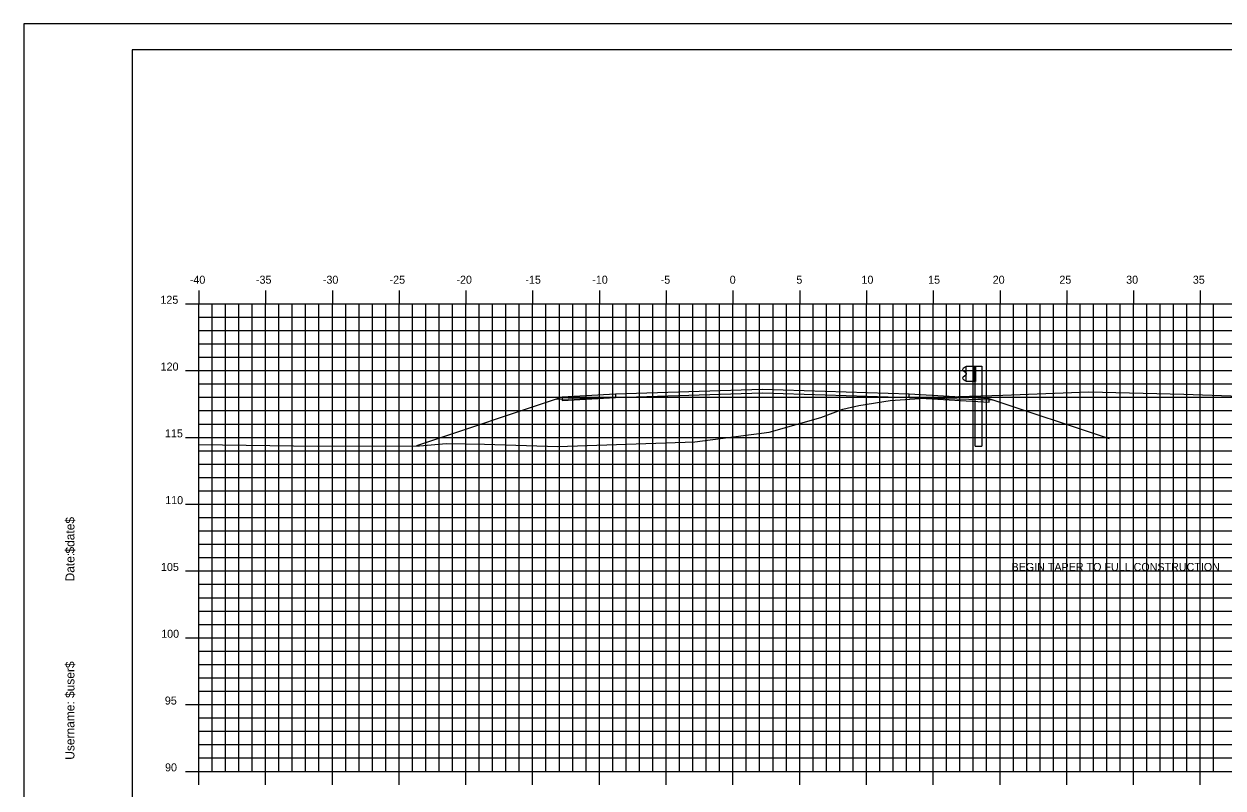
# Model space of a CAD drawing. Extents: x 850598 to 870284, y 366541 to 366651.
# Drawn here: x 851484.8 to 851574.6, y 366594 to 366651.2 of the extents above; entities that cross this region are included whole.
import ezdxf

# ---------------------------------------------------------------- set-up
doc = ezdxf.new("R2010")
doc.units = 0
for name, color, linetype in [('BORDER', 7, 'Continuous'), ('D_Guardrail_Beam_Rt', 7, 'Continuous'), ('H_V ANNOTATION', 7, 'Continuous'), ('MAJOR', 7, 'Continuous'), ('MINOR', 7, 'Continuous'), ('PLOT BOUNDARY', 7, 'Continuous'), ('S_Roadway_Centerline', 7, 'Continuous'), ('TEMPLATE', 7, 'Continuous')]:
    doc.layers.add(name, color=color, linetype=linetype)

msp = doc.modelspace()

# ---------------------------------------------------------------- linework, layer by layer
at = {"layer": 'BORDER'}
for p, q in [((851652.923, 366649.225), (851492.923, 366649.225)), ((851492.923, 366649.225), (851492.923, 366544.225))]:
    msp.add_line(p, q, dxfattribs=at)
at = {"layer": 'D_Guardrail_Beam_Rt'}
for p, q in [((851555.304, 366625.468), (851555.16, 366625.368)), ((851555.16, 366625.225), (851555.356, 366625.089)), ((851555.394, 366625.488), (851555.321, 366625.475)), ((851555.394, 366625.562), (851556.081, 366625.562)), ((851555.394, 366624.395), (851555.394, 366625.562)), ((851555.915, 366625.562), (851555.915, 366624.395)), ((851556.019, 366625.562), (851556.019, 366624.395)), ((851556.081, 366625.562), (851556.552, 366625.562)), ((851556.081, 366625.562), (851556.081, 366624.395)), ((851556.552, 366625.562), (851556.552, 366619.562)), ((851555.356, 366624.869), (851555.16, 366624.733)), ((851555.16, 366624.59), (851555.304, 366624.49)), ((851555.321, 366624.483), (851555.394, 366624.47)), ((851555.39, 366625.024), (851555.39, 366624.933)), ((851556.081, 366624.395), (851555.394, 366624.395)), ((851556.061, 366619.562), (851556.061, 366624.395)), ((851556.061, 366619.562), (851556.552, 366619.562))]:
    msp.add_line(p, q, dxfattribs=at)
for centre, major_axis, start_param, end_param in [((851555.211, 366625.296), (-0.0877, 0), 5.323254, 7.243116), ((851555.328, 366625.434), (-0.0417, 0), 4.886922, 5.323254), ((851555.211, 366624.661), (-0.0877, 0), 5.323254, 7.243116), ((851555.328, 366624.524), (-0.0417, 0), 0.959931, 1.396263), ((851555.311, 366625.024), (0.0789, 0), 0, 0.959931), ((851555.311, 366624.933), (0.0789, 0), 5.323254, 6.283185)]:
    msp.add_ellipse(centre, major_axis=major_axis, ratio=0.995501, start_param=start_param, end_param=end_param, dxfattribs=at)
at = {"layer": 'MAJOR'}
for p, q in [((851497.923, 366631.227), (851497.923, 366630.225)), ((851497.923, 366631.227), (851497.923, 366630.225)), ((851502.923, 366631.227), (851502.923, 366630.225)), ((851502.923, 366631.227), (851502.923, 366630.225)), ((851507.923, 366631.227), (851507.923, 366630.225)), ((851507.923, 366631.227), (851507.923, 366630.225)), ((851512.923, 366631.227), (851512.923, 366630.225)), ((851512.923, 366631.227), (851512.923, 366630.225)), ((851517.923, 366631.227), (851517.923, 366630.225)), ((851517.923, 366631.227), (851517.923, 366630.225)), ((851522.923, 366631.227), (851522.923, 366630.225)), ((851522.923, 366631.227), (851522.923, 366630.225)), ((851527.923, 366631.227), (851527.923, 366630.225)), ((851527.923, 366631.227), (851527.923, 366630.225)), ((851532.923, 366631.227), (851532.923, 366630.225)), ((851532.923, 366631.227), (851532.923, 366630.225)), ((851537.923, 366631.227), (851537.923, 366630.225)), ((851537.923, 366631.227), (851537.923, 366630.225)), ((851542.923, 366631.227), (851542.923, 366630.225)), ((851542.923, 366631.227), (851542.923, 366630.225)), ((851547.923, 366631.227), (851547.923, 366630.225)), ((851547.923, 366631.227), (851547.923, 366630.225)), ((851552.923, 366631.227), (851552.923, 366630.225)), ((851552.923, 366631.227), (851552.923, 366630.225)), ((851557.923, 366631.227), (851557.923, 366630.225)), ((851557.923, 366631.227), (851557.923, 366630.225)), ((851562.923, 366631.227), (851562.923, 366630.225)), ((851562.923, 366631.227), (851562.923, 366630.225)), ((851567.923, 366631.227), (851567.923, 366630.225)), ((851567.923, 366631.227), (851567.923, 366630.225)), ((851572.923, 366631.227), (851572.923, 366630.225)), ((851572.923, 366631.227), (851572.923, 366630.225)), ((851496.921, 366630.225), (851497.923, 366630.225)), ((851496.921, 366630.225), (851497.923, 366630.225)), ((851497.923, 366630.225), (851637.923, 366630.225)), ((851497.923, 366595.225), (851497.923, 366630.225)), ((851497.923, 366595.225), (851497.923, 366630.225)), ((851497.923, 366630.225), (851637.923, 366630.225)), ((851497.923, 366630.225), (851637.923, 366630.225)), ((851497.923, 366595.225), (851497.923, 366630.225)), ((851497.923, 366595.225), (851497.923, 366630.225)), ((851497.923, 366630.225), (851637.923, 366630.225)), ((851502.923, 366595.225), (851502.923, 366630.225)), ((851502.923, 366595.225), (851502.923, 366630.225)), ((851507.923, 366595.225), (851507.923, 366630.225)), ((851507.923, 366595.225), (851507.923, 366630.225)), ((851512.923, 366595.225), (851512.923, 366630.225)), ((851512.923, 366595.225), (851512.923, 366630.225)), ((851517.923, 366595.225), (851517.923, 366630.225)), ((851517.923, 366595.225), (851517.923, 366630.225)), ((851522.923, 366595.225), (851522.923, 366630.225)), ((851522.923, 366595.225), (851522.923, 366630.225)), ((851527.923, 366595.225), (851527.923, 366630.225)), ((851527.923, 366595.225), (851527.923, 366630.225)), ((851532.923, 366595.225), (851532.923, 366630.225)), ((851532.923, 366595.225), (851532.923, 366630.225)), ((851537.923, 366595.225), (851537.923, 366630.225)), ((851537.923, 366595.225), (851537.923, 366630.225)), ((851542.923, 366595.225), (851542.923, 366630.225)), ((851542.923, 366595.225), (851542.923, 366630.225)), ((851547.923, 366595.225), (851547.923, 366630.225)), ((851547.923, 366595.225), (851547.923, 366630.225)), ((851552.923, 366595.225), (851552.923, 366630.225)), ((851552.923, 366595.225), (851552.923, 366630.225)), ((851557.923, 366595.225), (851557.923, 366630.225)), ((851557.923, 366595.225), (851557.923, 366630.225)), ((851562.923, 366595.225), (851562.923, 366630.225)), ((851562.923, 366595.225), (851562.923, 366630.225)), ((851567.923, 366595.225), (851567.923, 366630.225)), ((851567.923, 366595.225), (851567.923, 366630.225)), ((851572.923, 366595.225), (851572.923, 366630.225)), ((851572.923, 366595.225), (851572.923, 366630.225)), ((851496.921, 366625.225), (851497.923, 366625.225)), ((851496.921, 366625.225), (851497.923, 366625.225)), ((851497.923, 366625.225), (851637.923, 366625.225)), ((851497.923, 366625.225), (851637.923, 366625.225)), ((851496.921, 366620.225), (851497.923, 366620.225)), ((851496.921, 366620.225), (851497.923, 366620.225)), ((851497.923, 366620.225), (851637.923, 366620.225)), ((851497.923, 366620.225), (851637.923, 366620.225)), ((851496.921, 366615.225), (851497.923, 366615.225)), ((851496.921, 366615.225), (851497.923, 366615.225)), ((851497.923, 366615.225), (851637.923, 366615.225)), ((851497.923, 366615.225), (851637.923, 366615.225)), ((851496.921, 366610.225), (851497.923, 366610.225)), ((851496.921, 366610.225), (851497.923, 366610.225)), ((851497.923, 366610.225), (851637.923, 366610.225)), ((851497.923, 366610.225), (851637.923, 366610.225)), ((851496.921, 366605.225), (851497.923, 366605.225)), ((851496.921, 366605.225), (851497.923, 366605.225)), ((851497.923, 366605.225), (851637.923, 366605.225)), ((851497.923, 366605.225), (851637.923, 366605.225)), ((851496.921, 366600.225), (851497.923, 366600.225)), ((851496.921, 366600.225), (851497.923, 366600.225)), ((851497.923, 366600.225), (851637.923, 366600.225)), ((851497.923, 366600.225), (851637.923, 366600.225)), ((851496.921, 366595.225), (851497.923, 366595.225)), ((851496.921, 366595.225), (851497.923, 366595.225)), ((851497.923, 366595.225), (851637.923, 366595.225)), ((851497.923, 366595.225), (851637.923, 366595.225)), ((851497.923, 366594.223), (851497.923, 366595.225)), ((851497.923, 366595.225), (851637.923, 366595.225)), ((851497.923, 366595.225), (851637.923, 366595.225)), ((851497.923, 366594.223), (851497.923, 366595.225)), ((851502.923, 366594.223), (851502.923, 366595.225)), ((851502.923, 366594.223), (851502.923, 366595.225)), ((851507.923, 366594.223), (851507.923, 366595.225)), ((851507.923, 366594.223), (851507.923, 366595.225)), ((851512.923, 366594.223), (851512.923, 366595.225)), ((851512.923, 366594.223), (851512.923, 366595.225)), ((851517.923, 366594.223), (851517.923, 366595.225)), ((851517.923, 366594.223), (851517.923, 366595.225)), ((851522.923, 366594.223), (851522.923, 366595.225)), ((851522.923, 366594.223), (851522.923, 366595.225)), ((851527.923, 366594.223), (851527.923, 366595.225)), ((851527.923, 366594.223), (851527.923, 366595.225)), ((851532.923, 366594.223), (851532.923, 366595.225)), ((851532.923, 366594.223), (851532.923, 366595.225)), ((851537.923, 366594.223), (851537.923, 366595.225)), ((851537.923, 366594.223), (851537.923, 366595.225)), ((851542.923, 366594.223), (851542.923, 366595.225)), ((851542.923, 366594.223), (851542.923, 366595.225)), ((851547.923, 366594.223), (851547.923, 366595.225)), ((851547.923, 366594.223), (851547.923, 366595.225)), ((851552.923, 366594.223), (851552.923, 366595.225)), ((851552.923, 366594.223), (851552.923, 366595.225)), ((851557.923, 366594.223), (851557.923, 366595.225)), ((851557.923, 366594.223), (851557.923, 366595.225)), ((851562.923, 366594.223), (851562.923, 366595.225)), ((851562.923, 366594.223), (851562.923, 366595.225)), ((851567.923, 366594.223), (851567.923, 366595.225)), ((851567.923, 366594.223), (851567.923, 366595.225)), ((851572.923, 366594.223), (851572.923, 366595.225)), ((851572.923, 366594.223), (851572.923, 366595.225))]:
    msp.add_line(p, q, dxfattribs=at)
at = {"layer": 'MINOR'}
for p, q in [((851498.923, 366595.225), (851498.923, 366630.225)), ((851498.923, 366595.225), (851498.923, 366630.225)), ((851499.923, 366595.225), (851499.923, 366630.225)), ((851499.923, 366595.225), (851499.923, 366630.225)), ((851500.923, 366595.225), (851500.923, 366630.225)), ((851500.923, 366595.225), (851500.923, 366630.225)), ((851501.923, 366595.225), (851501.923, 366630.225)), ((851501.923, 366595.225), (851501.923, 366630.225)), ((851503.923, 366595.225), (851503.923, 366630.225)), ((851503.923, 366595.225), (851503.923, 366630.225)), ((851504.923, 366595.225), (851504.923, 366630.225)), ((851504.923, 366595.225), (851504.923, 366630.225)), ((851505.923, 366595.225), (851505.923, 366630.225)), ((851505.923, 366595.225), (851505.923, 366630.225)), ((851506.923, 366595.225), (851506.923, 366630.225)), ((851506.923, 366595.225), (851506.923, 366630.225)), ((851508.923, 366595.225), (851508.923, 366630.225)), ((851508.923, 366595.225), (851508.923, 366630.225)), ((851509.923, 366595.225), (851509.923, 366630.225)), ((851509.923, 366595.225), (851509.923, 366630.225)), ((851510.923, 366595.225), (851510.923, 366630.225)), ((851510.923, 366595.225), (851510.923, 366630.225)), ((851511.923, 366595.225), (851511.923, 366630.225)), ((851511.923, 366595.225), (851511.923, 366630.225)), ((851513.923, 366595.225), (851513.923, 366630.225)), ((851513.923, 366595.225), (851513.923, 366630.225)), ((851514.923, 366595.225), (851514.923, 366630.225)), ((851514.923, 366595.225), (851514.923, 366630.225)), ((851515.923, 366595.225), (851515.923, 366630.225)), ((851515.923, 366595.225), (851515.923, 366630.225)), ((851516.923, 366595.225), (851516.923, 366630.225)), ((851516.923, 366595.225), (851516.923, 366630.225)), ((851518.923, 366595.225), (851518.923, 366630.225)), ((851518.923, 366595.225), (851518.923, 366630.225)), ((851519.923, 366595.225), (851519.923, 366630.225)), ((851519.923, 366595.225), (851519.923, 366630.225)), ((851520.923, 366595.225), (851520.923, 366630.225)), ((851520.923, 366595.225), (851520.923, 366630.225)), ((851521.923, 366595.225), (851521.923, 366630.225)), ((851521.923, 366595.225), (851521.923, 366630.225)), ((851523.923, 366595.225), (851523.923, 366630.225)), ((851523.923, 366595.225), (851523.923, 366630.225)), ((851524.923, 366595.225), (851524.923, 366630.225)), ((851524.923, 366595.225), (851524.923, 366630.225)), ((851525.923, 366595.225), (851525.923, 366630.225)), ((851525.923, 366595.225), (851525.923, 366630.225)), ((851526.923, 366595.225), (851526.923, 366630.225)), ((851526.923, 366595.225), (851526.923, 366630.225)), ((851528.923, 366595.225), (851528.923, 366630.225)), ((851528.923, 366595.225), (851528.923, 366630.225)), ((851529.923, 366595.225), (851529.923, 366630.225)), ((851529.923, 366595.225), (851529.923, 366630.225)), ((851530.923, 366595.225), (851530.923, 366630.225)), ((851530.923, 366595.225), (851530.923, 366630.225)), ((851531.923, 366595.225), (851531.923, 366630.225)), ((851531.923, 366595.225), (851531.923, 366630.225)), ((851533.923, 366595.225), (851533.923, 366630.225)), ((851533.923, 366595.225), (851533.923, 366630.225)), ((851534.923, 366595.225), (851534.923, 366630.225)), ((851534.923, 366595.225), (851534.923, 366630.225)), ((851535.923, 366595.225), (851535.923, 366630.225)), ((851535.923, 366595.225), (851535.923, 366630.225)), ((851536.923, 366595.225), (851536.923, 366630.225)), ((851536.923, 366595.225), (851536.923, 366630.225)), ((851538.923, 366595.225), (851538.923, 366630.225)), ((851538.923, 366595.225), (851538.923, 366630.225)), ((851539.923, 366595.225), (851539.923, 366630.225)), ((851539.923, 366595.225), (851539.923, 366630.225)), ((851540.923, 366595.225), (851540.923, 366630.225)), ((851540.923, 366595.225), (851540.923, 366630.225)), ((851541.923, 366595.225), (851541.923, 366630.225)), ((851541.923, 366595.225), (851541.923, 366630.225)), ((851543.923, 366595.225), (851543.923, 366630.225)), ((851543.923, 366595.225), (851543.923, 366630.225)), ((851544.923, 366595.225), (851544.923, 366630.225)), ((851544.923, 366595.225), (851544.923, 366630.225)), ((851545.923, 366595.225), (851545.923, 366630.225)), ((851545.923, 366595.225), (851545.923, 366630.225)), ((851546.923, 366595.225), (851546.923, 366630.225)), ((851546.923, 366595.225), (851546.923, 366630.225)), ((851548.923, 366595.225), (851548.923, 366630.225)), ((851548.923, 366595.225), (851548.923, 366630.225)), ((851549.923, 366595.225), (851549.923, 366630.225)), ((851549.923, 366595.225), (851549.923, 366630.225)), ((851550.923, 366595.225), (851550.923, 366630.225)), ((851550.923, 366595.225), (851550.923, 366630.225)), ((851551.923, 366595.225), (851551.923, 366630.225)), ((851551.923, 366595.225), (851551.923, 366630.225)), ((851553.923, 366595.225), (851553.923, 366630.225)), ((851553.923, 366595.225), (851553.923, 366630.225)), ((851554.923, 366595.225), (851554.923, 366630.225)), ((851554.923, 366595.225), (851554.923, 366630.225)), ((851555.923, 366595.225), (851555.923, 366630.225)), ((851555.923, 366595.225), (851555.923, 366630.225)), ((851556.923, 366595.225), (851556.923, 366630.225)), ((851556.923, 366595.225), (851556.923, 366630.225)), ((851558.923, 366595.225), (851558.923, 366630.225)), ((851558.923, 366595.225), (851558.923, 366630.225)), ((851559.923, 366595.225), (851559.923, 366630.225)), ((851559.923, 366595.225), (851559.923, 366630.225)), ((851560.923, 366595.225), (851560.923, 366630.225)), ((851560.923, 366595.225), (851560.923, 366630.225)), ((851561.923, 366595.225), (851561.923, 366630.225)), ((851561.923, 366595.225), (851561.923, 366630.225)), ((851563.923, 366595.225), (851563.923, 366630.225)), ((851563.923, 366595.225), (851563.923, 366630.225)), ((851564.923, 366595.225), (851564.923, 366630.225)), ((851564.923, 366595.225), (851564.923, 366630.225)), ((851565.923, 366595.225), (851565.923, 366630.225)), ((851565.923, 366595.225), (851565.923, 366630.225)), ((851566.923, 366595.225), (851566.923, 366630.225)), ((851566.923, 366595.225), (851566.923, 366630.225)), ((851568.923, 366595.225), (851568.923, 366630.225)), ((851568.923, 366595.225), (851568.923, 366630.225)), ((851569.923, 366595.225), (851569.923, 366630.225)), ((851569.923, 366595.225), (851569.923, 366630.225)), ((851570.923, 366595.225), (851570.923, 366630.225)), ((851570.923, 366595.225), (851570.923, 366630.225)), ((851571.923, 366595.225), (851571.923, 366630.225)), ((851571.923, 366595.225), (851571.923, 366630.225)), ((851573.923, 366595.225), (851573.923, 366630.225)), ((851573.923, 366595.225), (851573.923, 366630.225)), ((851497.923, 366629.225), (851637.923, 366629.225)), ((851497.923, 366629.225), (851498.925, 366629.225)), ((851497.923, 366629.225), (851637.923, 366629.225)), ((851497.923, 366629.225), (851498.925, 366629.225)), ((851497.923, 366628.225), (851637.923, 366628.225)), ((851497.923, 366628.225), (851498.925, 366628.225)), ((851497.923, 366628.225), (851637.923, 366628.225)), ((851497.923, 366628.225), (851498.925, 366628.225)), ((851497.923, 366627.225), (851637.923, 366627.225)), ((851497.923, 366627.225), (851498.925, 366627.225)), ((851497.923, 366627.225), (851637.923, 366627.225)), ((851497.923, 366627.225), (851498.925, 366627.225)), ((851497.923, 366626.225), (851637.923, 366626.225)), ((851497.923, 366626.225), (851498.925, 366626.225)), ((851497.923, 366626.225), (851637.923, 366626.225)), ((851497.923, 366626.225), (851498.925, 366626.225)), ((851497.923, 366624.225), (851637.923, 366624.225)), ((851497.923, 366624.225), (851498.925, 366624.225)), ((851497.923, 366624.225), (851637.923, 366624.225)), ((851497.923, 366624.225), (851498.925, 366624.225)), ((851497.923, 366623.225), (851637.923, 366623.225)), ((851497.923, 366623.225), (851498.925, 366623.225)), ((851497.923, 366623.225), (851637.923, 366623.225)), ((851497.923, 366623.225), (851498.925, 366623.225)), ((851497.923, 366622.225), (851637.923, 366622.225)), ((851497.923, 366622.225), (851498.925, 366622.225)), ((851497.923, 366622.225), (851637.923, 366622.225)), ((851497.923, 366622.225), (851498.925, 366622.225)), ((851497.923, 366621.225), (851637.923, 366621.225)), ((851497.923, 366621.225), (851498.925, 366621.225)), ((851497.923, 366621.225), (851637.923, 366621.225)), ((851497.923, 366621.225), (851498.925, 366621.225)), ((851497.923, 366619.225), (851637.923, 366619.225)), ((851497.923, 366619.225), (851498.925, 366619.225)), ((851497.923, 366619.225), (851637.923, 366619.225)), ((851497.923, 366619.225), (851498.925, 366619.225)), ((851497.923, 366618.225), (851637.923, 366618.225)), ((851497.923, 366618.225), (851498.925, 366618.225)), ((851497.923, 366618.225), (851637.923, 366618.225)), ((851497.923, 366618.225), (851498.925, 366618.225)), ((851497.923, 366617.225), (851637.923, 366617.225)), ((851497.923, 366617.225), (851498.925, 366617.225)), ((851497.923, 366617.225), (851637.923, 366617.225)), ((851497.923, 366617.225), (851498.925, 366617.225)), ((851497.923, 366616.225), (851637.923, 366616.225)), ((851497.923, 366616.225), (851498.925, 366616.225)), ((851497.923, 366616.225), (851637.923, 366616.225)), ((851497.923, 366616.225), (851498.925, 366616.225)), ((851497.923, 366614.225), (851637.923, 366614.225)), ((851497.923, 366614.225), (851498.925, 366614.225)), ((851497.923, 366614.225), (851637.923, 366614.225)), ((851497.923, 366614.225), (851498.925, 366614.225)), ((851497.923, 366613.225), (851637.923, 366613.225)), ((851497.923, 366613.225), (851498.925, 366613.225)), ((851497.923, 366613.225), (851637.923, 366613.225)), ((851497.923, 366613.225), (851498.925, 366613.225)), ((851497.923, 366612.225), (851637.923, 366612.225)), ((851497.923, 366612.225), (851498.925, 366612.225)), ((851497.923, 366612.225), (851637.923, 366612.225)), ((851497.923, 366612.225), (851498.925, 366612.225)), ((851497.923, 366611.225), (851637.923, 366611.225)), ((851497.923, 366611.225), (851498.925, 366611.225)), ((851497.923, 366611.225), (851637.923, 366611.225)), ((851497.923, 366611.225), (851498.925, 366611.225)), ((851497.923, 366609.225), (851637.923, 366609.225)), ((851497.923, 366609.225), (851498.925, 366609.225)), ((851497.923, 366609.225), (851637.923, 366609.225)), ((851497.923, 366609.225), (851498.925, 366609.225)), ((851497.923, 366608.225), (851637.923, 366608.225)), ((851497.923, 366608.225), (851498.925, 366608.225)), ((851497.923, 366608.225), (851637.923, 366608.225)), ((851497.923, 366608.225), (851498.925, 366608.225)), ((851497.923, 366607.225), (851637.923, 366607.225)), ((851497.923, 366607.225), (851498.925, 366607.225)), ((851497.923, 366607.225), (851637.923, 366607.225)), ((851497.923, 366607.225), (851498.925, 366607.225)), ((851497.923, 366606.225), (851637.923, 366606.225)), ((851497.923, 366606.225), (851498.925, 366606.225)), ((851497.923, 366606.225), (851637.923, 366606.225)), ((851497.923, 366606.225), (851498.925, 366606.225)), ((851497.923, 366604.225), (851637.923, 366604.225)), ((851497.923, 366604.225), (851498.925, 366604.225)), ((851497.923, 366604.225), (851637.923, 366604.225)), ((851497.923, 366604.225), (851498.925, 366604.225)), ((851497.923, 366603.225), (851637.923, 366603.225)), ((851497.923, 366603.225), (851498.925, 366603.225)), ((851497.923, 366603.225), (851637.923, 366603.225)), ((851497.923, 366603.225), (851498.925, 366603.225)), ((851497.923, 366602.225), (851637.923, 366602.225)), ((851497.923, 366602.225), (851498.925, 366602.225)), ((851497.923, 366602.225), (851637.923, 366602.225)), ((851497.923, 366602.225), (851498.925, 366602.225)), ((851497.923, 366601.225), (851637.923, 366601.225)), ((851497.923, 366601.225), (851498.925, 366601.225)), ((851497.923, 366601.225), (851637.923, 366601.225)), ((851497.923, 366601.225), (851498.925, 366601.225)), ((851497.923, 366599.225), (851637.923, 366599.225)), ((851497.923, 366599.225), (851498.925, 366599.225)), ((851497.923, 366599.225), (851637.923, 366599.225)), ((851497.923, 366599.225), (851498.925, 366599.225)), ((851497.923, 366598.225), (851637.923, 366598.225)), ((851497.923, 366598.225), (851498.925, 366598.225)), ((851497.923, 366598.225), (851637.923, 366598.225)), ((851497.923, 366598.225), (851498.925, 366598.225)), ((851497.923, 366597.225), (851637.923, 366597.225)), ((851497.923, 366597.225), (851498.925, 366597.225)), ((851497.923, 366597.225), (851637.923, 366597.225)), ((851497.923, 366597.225), (851498.925, 366597.225)), ((851497.923, 366596.225), (851637.923, 366596.225)), ((851497.923, 366596.225), (851498.925, 366596.225)), ((851497.923, 366596.225), (851637.923, 366596.225)), ((851497.923, 366596.225), (851498.925, 366596.225))]:
    msp.add_line(p, q, dxfattribs=at)
at = {"layer": 'PLOT BOUNDARY'}
msp.add_lwpolyline([(851484.83, 366541.166), (851654.83, 366541.166), (851654.83, 366651.166), (851484.83, 366651.166)], close=True, dxfattribs=at)
at = {"layer": 'S_Roadway_Centerline'}
msp.add_lwpolyline([(851497.923, 366619.681), (851506.79, 366619.555), (851514.46, 366619.597), (851516.461, 366619.761), (851519.329, 366619.72), (851524.819, 366619.548), (851535.077, 366619.885), (851540.64, 366620.604), (851544.503, 366621.723), (851546.149, 366622.341), (851547.355, 366622.616), (851549.691, 366622.979), (851552.303, 366623.147), (851553.995, 366623.261), (851558.129, 366623.392), (851564.574, 366623.636), (851571.686, 366623.461), (851575.92, 366623.304)], dxfattribs=at)
at = {"layer": 'TEMPLATE'}
for points in [[(851566.123, 366620.109), (851557.123, 366623.109), (851551.123, 366623.469), (851540.123, 366623.799), (851529.123, 366623.469), (851525.123, 366623.229), (851514.224, 366619.596)], [(851524.695, 366623.086), (851529.123, 366623.219), (851540.123, 366623.549), (851551.123, 366623.219), (851557.354, 366623.032)], [(851529.123, 366623.469), (851529.123, 366623.219), (851540.123, 366623.549), (851551.123, 366623.219), (851551.123, 366623.469)], [(851525.123, 366623.229), (851525.123, 366622.979), (851529.123, 366623.219)], [(851551.123, 366623.219), (851557.123, 366622.859), (851557.123, 366623.109)]]:
    msp.add_lwpolyline(points, dxfattribs=at)

# ---------------------------------------------------------------- texts
at = {"layer": 'BORDER'}
for s, p in [('$date$', (851488.608, 366611.53)), ('Date:', (851488.608, 366609.442)), ('$user$', (851488.608, 366600.717)), ('Username:', (851488.608, 366596.093))]:
    msp.add_text(s, height=0.6696, rotation=90, dxfattribs=at).set_placement(p)
at = {"layer": 'H_V ANNOTATION'}
for s, p in [('-40', (851497.249, 366631.725)), ('-35', (851502.203, 366631.725)), ('-30', (851507.211, 366631.725)), ('-25', (851512.209, 366631.725)), ('-20', (851517.217, 366631.725)), ('-15', (851522.38, 366631.725)), ('-10', (851527.388, 366631.725)), ('-5', (851532.514, 366631.725)), ('0', (851537.682, 366631.725)), ('5', (851542.674, 366631.725)), ('10', (851547.548, 366631.725)), ('15', (851552.54, 366631.725)), ('20', (851557.377, 366631.725)), ('25', (851562.369, 366631.725)), ('30', (851567.372, 366631.725)), ('35', (851572.364, 366631.725)), ('125', (851495.048, 366630.225)), ('120', (851495.064, 366625.225)), ('115', (851495.39, 366620.225)), ('110', (851495.406, 366615.225)), ('105', (851495.09, 366610.225)), ('BEGIN TAPER TO FULL CONSTRUCTION', (851558.788, 366610.225)), ('100', (851495.106, 366605.225)), ('95', (851495.379, 366600.225)), ('90', (851495.395, 366595.225))]:
    msp.add_text(s, height=0.6, dxfattribs=at).set_placement(p)

doc.saveas('drawing.dxf')
